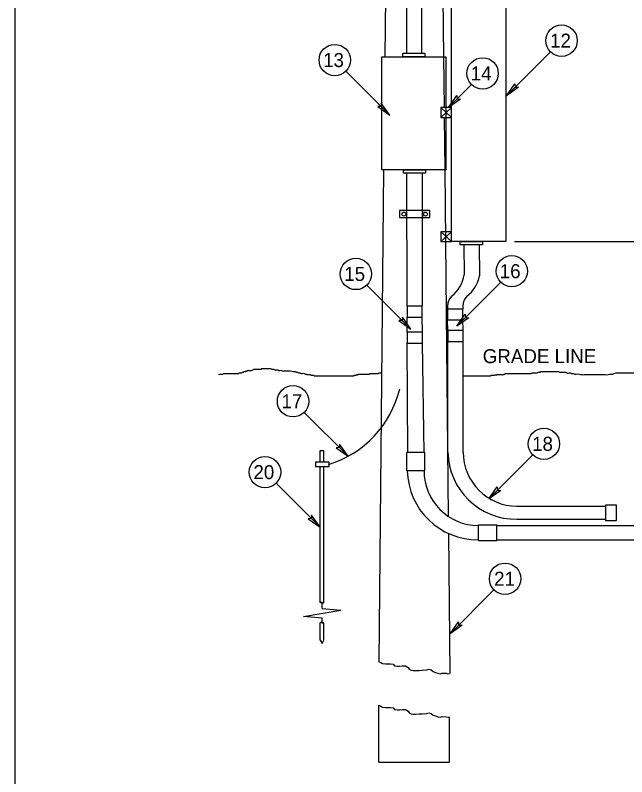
# Model space of a CAD drawing. Extents: x 99968 to 128667, y 90163 to 102182.
# Drawn here: x 110168 to 110691, y 94060 to 94712 of the extents above; entities that cross this region are included whole.
import ezdxf

# ---------------------------------------------------------------- set-up
doc = ezdxf.new("R2010")
doc.units = 0
doc.layers.add('Default', color=7, linetype='Continuous')
doc.layers.add('RD Standard Plans Active', color=7, linetype='Continuous')

msp = doc.modelspace()

# ---------------------------------------------------------------- linework, layer by layer
at = {"layer": 'Default'}
msp.add_lwpolyline([(110167.5, 95671.53), (113367.18, 95671.53), (113367.18, 93471.93), (110167.5, 93471.93)], close=True, dxfattribs=at)
at = {"layer": 'RD Standard Plans Active'}
for p, q in [((110491.23, 95421.85), (110483.77, 94676.46)), ((110532.92, 94793.3), (110534.09, 94676.46)), ((110502.75, 94679.49), (110502.75, 94729)), ((110515.1, 94729), (110515.1, 94679.49)), ((110587.91, 94643.17), (110625.53, 94680.79)), ((110534.09, 94676.46), (110534.53, 94632.99)), ((110488.11, 94626.55), (110450.48, 94664.18)), ((110538.23, 94632.99), (110557.97, 94652.72)), ((110540.99, 94632.99), (110531.82, 94624.64)), ((110531.82, 94632.99), (110540.99, 94624.64)), ((110534.61, 94624.64), (110535.06, 94579.74)), ((110482.8, 94579.74), (110478.58, 94158.63)), ((110502.8, 94462.87), (110502.75, 94576.83)), ((110515.89, 94576.83), (110515.89, 94462.87)), ((110535.06, 94579.74), (110536.28, 94457.23)), ((110502.77, 94538.87), (110502.77, 94544.94)), ((110515.91, 94544.94), (110515.91, 94538.87)), ((110540.99, 94526.73), (110531.82, 94518.39)), ((110531.82, 94526.73), (110540.99, 94518.39)), ((110551.39, 94515.45), (110551.66, 94489.81)), ((110564.48, 94515.45), (110564.73, 94488.92)), ((110594.67, 94518.39), (110733.71, 94518.39)), ((110545.35, 94445.82), (110582.98, 94483.45)), ((110506.14, 94443.45), (110468.52, 94481.07)), ((110536.28, 94457.23), (110538.03, 94283.21)), ((110537.46, 94463.14), (110537.48, 94460.54)), ((110550.52, 94463.14), (110550.54, 94460.54)), ((110502.96, 94440.7), (110502.8, 94453.52)), ((110516.05, 94440.7), (110515.89, 94453.52)), ((110537.77, 94442.11), (110537.46, 94451.19)), ((110550.86, 94442.11), (110550.54, 94451.19)), ((110503.55, 94337.76), (110502.96, 94431.35)), ((110517.51, 94337.74), (110516.05, 94431.35)), ((110537.76, 94338.07), (110537.77, 94432.77)), ((110550.83, 94338.07), (110550.84, 94432.77)), ((110452.39, 94334.48), (110414.77, 94372.11)), ((110428.5, 94339.48), (110431.67, 94339.48)), ((110428.5, 94329.43), (110428.5, 94339.48)), ((110431.67, 94329.43), (110431.67, 94339.48)), ((110518.01, 94337.77), (110502.75, 94337.77)), ((110502.75, 94322.1), (110502.75, 94337.77)), ((110518.01, 94322.1), (110518.01, 94337.77)), ((110572.79, 94298.02), (110610.41, 94335.64)), ((110428.5, 94209.43), (110428.5, 94325.31)), ((110431.67, 94209.38), (110431.67, 94325.55)), ((110518.01, 94322.1), (110502.75, 94322.1)), ((110428.36, 94273.79), (110390.74, 94311.42)), ((110596.91, 94291.7), (110672.68, 94291.7)), ((110563.9, 94262.5), (110563.9, 94275.75)), ((110563.9, 94275.75), (110579.56, 94275.75)), ((110579.56, 94262.5), (110579.56, 94275.75)), ((110579.56, 94275.37), (110741.35, 94275.36)), ((110596.91, 94280.59), (110672.68, 94280.59)), ((110538.18, 94268.49), (110539.38, 94148.48)), ((110563.9, 94262.5), (110579.56, 94262.5)), ((110579.56, 94263.02), (110741.35, 94263.02)), ((110539.6, 94182.54), (110577.23, 94220.17)), ((110430.28, 94204.17), (110430.28, 94209.18)), ((110414.27, 94197.2), (110446.29, 94202.85)), ((110430.28, 94204.17), (110446.29, 94202.85)), ((110430.28, 94195.89), (110414.27, 94197.2)), ((110428.5, 94177.12), (110428.5, 94191.83)), ((110430.28, 94192.08), (110430.28, 94195.89)), ((110431.67, 94177.12), (110431.67, 94191.77)), ((110428.5, 94177.12), (110430.08, 94174.25)), ((110430.08, 94174.25), (110431.67, 94177.12)), ((110478.58, 94072.54), (110478.58, 94121.31)), ((110539.28, 94072.54), (110539.28, 94111.15)), ((110478.58, 94072.54), (110539.28, 94072.54))]:
    msp.add_line(p, q, dxfattribs=at)
for points in [[(110540.99, 94735.22), (110587.43, 94735.22), (110587.43, 94518.39), (110540.99, 94518.39)], [(110499.15, 94679.49), (110518.01, 94679.49), (110518.01, 94676.53), (110499.15, 94676.53)], [(110481.33, 94676.46), (110536.15, 94676.46), (110536.15, 94579.74), (110481.33, 94579.74)], [(110598.18, 94650.46), (110587.91, 94643.17), (110595.2, 94653.44), (110595.31, 94650.57)], [(110548.5, 94640.28), (110538.23, 94632.99), (110545.52, 94643.26), (110545.63, 94640.39)], [(110477.83, 94633.85), (110488.11, 94626.55), (110480.81, 94636.83), (110480.71, 94633.95)], [(110540.99, 94632.99), (110531.82, 94632.99), (110531.82, 94624.64), (110540.99, 94624.64)], [(110499.89, 94579.78), (110518.75, 94579.78), (110518.75, 94576.83), (110499.89, 94576.83)], [(110496.36, 94538.87), (110522.41, 94538.87), (110522.41, 94544.94), (110496.36, 94544.94)], [(110540.99, 94526.73), (110531.82, 94526.73), (110531.82, 94518.39), (110540.99, 94518.39)], [(110548.41, 94518.4), (110567.27, 94518.4), (110567.27, 94515.45), (110548.41, 94515.45)], [(110502.8, 94453.52), (110515.89, 94453.52), (110515.89, 94462.87), (110502.8, 94462.87)], [(110537.46, 94451.19), (110550.54, 94451.19), (110550.54, 94460.54), (110537.46, 94460.54)], [(110495.87, 94450.74), (110506.14, 94443.45), (110498.85, 94453.72), (110498.74, 94450.85)], [(110555.63, 94453.12), (110545.35, 94445.82), (110552.65, 94456.1), (110552.75, 94453.22)], [(110502.96, 94431.35), (110516.05, 94431.35), (110516.05, 94440.7), (110502.96, 94440.7)], [(110537.77, 94432.77), (110550.86, 94432.77), (110550.86, 94442.11), (110537.77, 94442.11)], [(110442.12, 94341.78), (110452.39, 94334.48), (110445.1, 94344.75), (110444.99, 94341.88)], [(110424.57, 94325.61), (110436.06, 94325.61), (110436.06, 94329.43), (110424.57, 94329.43)], [(110583.06, 94305.31), (110572.79, 94298.02), (110580.09, 94308.29), (110580.19, 94305.42)], [(110682.03, 94279.61), (110682.03, 94292.69), (110672.68, 94292.69), (110672.68, 94279.61)], [(110418.09, 94281.09), (110428.36, 94273.79), (110421.07, 94284.07), (110420.96, 94281.19)], [(110549.88, 94189.84), (110539.6, 94182.54), (110546.9, 94192.82), (110547, 94189.94)]]:
    msp.add_lwpolyline(points, close=True, dxfattribs=at)
for points in [[(110478.58, 94158.63), (110480.41, 94158.02), (110481.92, 94157.07), (110484.39, 94156.88), (110486.47, 94156.69), (110488.56, 94156.69), (110490.83, 94156.5), (110491.97, 94155.18), (110494.24, 94154.8), (110496.51, 94154.8), (110498.98, 94155.18), (110501.63, 94154.99), (110503.91, 94153.66), (110504.66, 94152.14), (110506.37, 94151.38), (110508.07, 94151.01), (110510.35, 94151.01), (110513.19, 94151.19), (110515.84, 94151.38), (110519.63, 94151.57), (110521.53, 94152.14), (110523.61, 94151.76), (110525.32, 94150.25), (110527.21, 94149.49), (110529.11, 94148.73), (110531.19, 94148.35), (110532.9, 94148.92), (110536.31, 94148.73), (110538.01, 94148.35), (110539.28, 94148.47)], [(110478.58, 94121.31), (110480.41, 94120.7), (110481.92, 94119.75), (110484.39, 94119.56), (110486.47, 94119.37), (110488.56, 94119.37), (110490.83, 94119.18), (110491.97, 94117.86), (110494.24, 94117.48), (110496.51, 94117.48), (110498.98, 94117.86), (110501.63, 94117.67), (110503.91, 94116.34), (110504.66, 94114.82), (110506.37, 94114.07), (110508.07, 94113.69), (110510.35, 94113.69), (110513.19, 94113.88), (110515.84, 94114.07), (110519.63, 94114.25), (110521.53, 94114.82), (110523.61, 94114.44), (110525.32, 94112.93), (110527.21, 94112.17), (110529.11, 94111.41), (110531.19, 94111.03), (110532.9, 94111.6), (110536.31, 94111.41), (110538.01, 94111.03), (110539.28, 94111.15)]]:
    msp.add_lwpolyline(points, dxfattribs=at)
for centre, radius in [((110635.04, 94690.3), 13.44), ((110440.98, 94673.68), 13.44), ((110567.47, 94662.23), 13.44), ((110500.15, 94541.84), 1.67), ((110518.63, 94541.84), 1.67), ((110459.01, 94490.58), 13.44), ((110592.49, 94492.95), 13.44), ((110405.26, 94381.61), 13.44), ((110619.92, 94345.15), 13.44), ((110381.23, 94320.92), 13.44), ((110586.73, 94229.68), 13.44)]:
    msp.add_circle(centre, radius, dxfattribs=at)
for centre, radius, start, end in [((110523.89, 94493.79), 28.05, 307.37635, 351.84615), ((110537.5, 94493.69), 27.64, 306.59251, 350.06272), ((110549.28, 94463.14), 11.82, 135, 180), ((110562.34, 94463.14), 11.82, 135, 180), ((110409.37, 94413.3), 89.73, 287.0427, 346.40212), ((110596.37, 94339.21), 58.62, 181.11059, 270.5301), ((110597.29, 94338.16), 46.46, 180.11303, 269.53254), ((110563.31, 94323.26), 60.26, 181.09773, 270.60699), ((110564.34, 94322.12), 46.97, 180.01356, 269.43307)]:
    msp.add_arc(centre, radius, start, end, dxfattribs=at)
for centre, major_axis in [((110429.3, 94209.42), (0.792, 0)), ((110430.88, 94191.83), (-0.792, 0))]:
    msp.add_ellipse(centre, major_axis=major_axis, ratio=0.470267, dxfattribs=at)
for centre, major_axis in [((110430.88, 94209.42), (0.792, 0)), ((110429.29, 94191.83), (-0.792, 0))]:
    msp.add_ellipse(centre, major_axis=major_axis, ratio=0.470267, start_param=3.072782, end_param=6.390797, dxfattribs=at)
for points in [[(110341.44, 94404.37), (110343.53, 94404.88), (110344.08, 94404.88), (110344.59, 94404.88), (110345.11, 94404.88), (110345.62, 94405.43), (110346.17, 94405.43), (110346.68, 94405.43), (110347.19, 94405.43), (110347.75, 94405.43), (110348.26, 94405.43), (110349.32, 94405.43), (110349.84, 94405.43), (110350.35, 94405.43), (110351.41, 94405.43), (110352.44, 94405.43), (110353.51, 94405.43), (110354.01, 94405.43), (110354.57, 94405.43), (110355.08, 94405.43), (110355.59, 94405.43), (110356.11, 94405.43), (110356.65, 94405.43), (110358.24, 94405.43), (110358.74, 94405.43), (110359.25, 94405.94), (110359.81, 94405.94), (110360.32, 94405.94), (110361.35, 94405.94), (110361.9, 94406.45), (110362.41, 94406.45), (110362.92, 94406.45), (110363.47, 94407.01), (110363.98, 94407.01), (110364.5, 94407.01), (110365.05, 94407.51), (110366.08, 94407.51), (110366.58, 94408.04), (110367.14, 94408.04), (110368.17, 94408.04), (110369.23, 94408.04), (110369.74, 94408.04), (110370.81, 94408.58), (110371.84, 94409.1), (110372.9, 94409.1), (110373.41, 94409.1), (110373.96, 94409.1), (110376.04, 94409.1), (110377.07, 94409.1), (110378.14, 94409.1), (110378.65, 94409.61), (110379.2, 94409.61), (110380.23, 94409.61), (110380.77, 94409.61), (110381.3, 94409.61), (110382.31, 94409.61), (110382.87, 94409.61), (110383.9, 94409.61), (110384.44, 94409.61), (110384.96, 94409.61), (110386.03, 94409.61), (110387.04, 94409.1), (110387.56, 94409.1), (110388.63, 94409.1), (110389.69, 94408.58), (110390.71, 94408.58), (110391.77, 94408.58), (110392.29, 94408.58), (110392.8, 94408.04), (110393.36, 94408.04), (110394.37, 94408.04), (110395.44, 94408.04), (110396.5, 94407.51), (110398.04, 94407.51), (110398.59, 94407.51), (110399.62, 94407.51), (110401.2, 94407.51), (110401.75, 94407.51), (110402.77, 94407.51), (110405.42, 94407.01), (110406.43, 94407.01), (110406.99, 94407.01), (110408.02, 94406.45), (110409.08, 94406.45), (110410.1, 94405.94), (110410.66, 94405.94), (110411.16, 94405.94), (110412.23, 94405.43), (110413.26, 94405.43), (110414.83, 94405.43), (110415.89, 94404.88)], [(110415.89, 94404.88), (110416.02, 94404.87), (110416.16, 94404.88), (110416.29, 94404.89), (110416.42, 94404.88), (110416.81, 94404.76), (110417.19, 94404.59), (110417.58, 94404.43), (110417.99, 94404.37), (110419.56, 94404.37), (110420.08, 94404.37), (110420.36, 94404.3), (110420.62, 94404.14), (110420.88, 94403.97), (110421.15, 94403.85), (110421.53, 94403.82), (110421.93, 94403.85), (110422.33, 94403.88), (110422.72, 94403.85), (110422.98, 94403.73), (110423.22, 94403.56), (110423.48, 94403.41), (110423.75, 94403.34), (110424.81, 94403.34), (110425.83, 94403.34), (110426.38, 94403.34), (110426.89, 94403.34), (110427.96, 94403.34), (110428.99, 94403.34), (110430.05, 94403.34), (110432.14, 94403.34), (110433.72, 94403.34), (110435.29, 94403.34), (110436.32, 94403.34), (110439.47, 94403.34), (110440.54, 94403.34), (110441.56, 94403.34), (110442.62, 94403.34), (110443.68, 94403.34), (110445.78, 94403.34), (110446.81, 94403.34), (110447.35, 94403.34), (110448.38, 94403.34), (110449.44, 94403.34), (110450.51, 94403.34), (110451.54, 94403.34), (110452.04, 94403.34), (110453.11, 94403.34), (110454.68, 94403.34), (110456.77, 94403.34), (110457.05, 94403.41), (110457.31, 94403.56), (110457.57, 94403.73), (110457.84, 94403.85), (110458.09, 94403.87), (110458.35, 94403.85), (110458.61, 94403.83), (110458.87, 94403.85), (110459.14, 94403.96), (110459.4, 94404.11), (110459.66, 94404.27), (110459.93, 94404.37), (110460.06, 94404.38), (110460.19, 94404.37), (110460.31, 94404.36), (110460.44, 94404.37), (110460.83, 94404.49), (110461.22, 94404.66), (110461.61, 94404.81), (110462.01, 94404.88), (110464.11, 94404.88), (110466.23, 94404.88), (110468.33, 94404.88), (110468.84, 94404.88), (110469.36, 94404.88), (110470.42, 94404.88), (110470.7, 94404.96), (110470.95, 94405.16), (110471.21, 94405.35), (110471.48, 94405.43), (110472.5, 94405.43), (110473.57, 94405.43), (110475.66, 94405.43), (110477.75, 94405.43), (110478.3, 94405.43), (110478.44, 94405.51), (110478.56, 94405.69), (110478.67, 94405.86), (110478.82, 94405.94), (110479.83, 94405.94), (110480.39, 94405.94), (110481.06, 94405.94)], [(110551.15, 94403.23), (110556.93, 94403.34), (110557.96, 94403.34), (110559.53, 94403.34), (110560.6, 94403.34), (110561.63, 94403.34), (110562.69, 94403.34), (110563.2, 94403.34), (110564.26, 94403.34), (110565.29, 94403.34), (110566.86, 94403.34), (110567.42, 94403.34), (110568.45, 94403.34), (110570.02, 94403.34), (110571.59, 94403.34), (110572.11, 94403.34), (110573.69, 94403.34), (110574.09, 94403.41), (110574.48, 94403.58), (110574.86, 94403.75), (110575.26, 94403.85), (110575.53, 94403.86), (110575.79, 94403.85), (110576.06, 94403.84), (110576.32, 94403.85), (110577.24, 94403.98), (110578.15, 94404.15), (110579.07, 94404.3), (110579.99, 94404.37), (110581.02, 94404.37), (110581.57, 94404.37), (110583.15, 94404.37), (110584.18, 94404.37), (110585.24, 94404.37), (110585.76, 94404.56), (110586.01, 94404.73), (110586.26, 94404.88), (110586.52, 94405.04), (110586.77, 94405.22), (110587.32, 94405.43), (110587.84, 94405.43), (110588.91, 94405.43), (110589.97, 94405.43), (110590.48, 94405.43), (110591.51, 94405.43), (110592.57, 94405.43), (110593.64, 94405.43), (110595.72, 94405.43), (110596.24, 94405.43), (110596.75, 94405.43), (110598.32, 94405.43), (110599.38, 94405.43), (110600.45, 94405.43), (110601.98, 94405.43), (110603.05, 94405.43), (110604.63, 94405.43), (110605.7, 94405.43), (110606.71, 94405.43), (110607.78, 94405.43), (110608.81, 94405.43), (110609.21, 94405.51), (110609.59, 94405.69), (110609.98, 94405.86), (110610.38, 94405.94), (110610.94, 94405.94), (110611.96, 94405.94), (110612.47, 94405.94), (110613.03, 94405.94), (110614.05, 94405.94), (110614.32, 94406.02), (110614.58, 94406.2), (110614.83, 94406.37), (110615.11, 94406.45), (110616.17, 94406.45), (110616.69, 94406.45), (110616.84, 94406.54), (110616.95, 94406.73), (110617.05, 94406.92), (110617.2, 94407.01), (110618.27, 94407.01), (110619.84, 94407.01), (110620.36, 94407.01), (110621.93, 94407.01), (110624.03, 94407.01)], [(110624.03, 94407.01), (110625.6, 94407.01), (110626.66, 94407.01), (110628.24, 94407.01), (110628.76, 94407.01), (110630.33, 94407.01), (110632.42, 94407.01), (110633.49, 94406.45), (110634.5, 94406.45), (110636.09, 94406.45), (110638.17, 94406.45), (110638.72, 94406.45), (110639.23, 94405.94), (110642.39, 94405.94), (110643.42, 94405.43), (110644.99, 94405.43), (110646.56, 94404.88), (110647.63, 94404.88), (110650.23, 94404.88), (110652.32, 94404.37), (110654.45, 94404.37), (110655.99, 94404.37), (110658.12, 94404.37), (110660.72, 94404.37), (110663.37, 94404.37), (110666.48, 94404.37), (110668.05, 94404.37), (110670.18, 94404.37), (110672.27, 94404.37), (110674.87, 94404.37), (110677.51, 94404.88), (110678.54, 94404.88), (110680.11, 94405.43), (110681.7, 94405.94), (110682.76, 94405.94), (110684.84, 94405.94), (110689.03, 94405.94), (110690.09, 94405.94), (110691.16, 94405.94), (110692.17, 94405.94), (110693.24, 94405.94), (110694.82, 94405.94), (110696.39, 94405.94), (110697.97, 94405.94), (110699.5, 94405.94), (110701.09, 94405.94), (110702.15, 94406.45), (110703.22, 94406.45), (110704.23, 94406.45), (110705.82, 94407.01), (110708.46, 94407.01), (110711.06, 94407.01), (110713.15, 94407.01), (110714.21, 94407.01), (110714.72, 94407.01), (110716.3, 94407.01), (110716.82, 94407.01), (110717.88, 94407.01), (110718.39, 94407.01), (110719.96, 94406.45), (110723.12, 94405.94), (110724.18, 94405.43), (110724.69, 94405.43), (110725.21, 94405.43), (110726.28, 94405.43), (110727.29, 94405.43), (110727.85, 94404.88), (110728.88, 94404.88), (110732.02, 94404.37), (110733.61, 94403.85), (110734.12, 94403.85), (110735.18, 94403.85), (110736.75, 94403.34), (110737.78, 94403.34), (110738.85, 94403.34), (110739.35, 94403.34), (110739.91, 94403.34), (110740.42, 94403.34), (110740.94, 94403.34), (110742, 94403.34), (110742.51, 94403.34), (110743.02, 94403.34), (110743.58, 94403.34), (110771.17, 94403.34)]]:
    msp.add_spline(points, degree=3, dxfattribs=at)

# ---------------------------------------------------------------- texts
for s, p in [('12', (110625.25, 94684.3)), ('13', (110431.01, 94667.68)), ('14', (110557.32, 94656.23)), ('15', (110449.09, 94484.58)), ('16', (110582.15, 94486.95)), ('GRADE LINE', (110567.59, 94414.21)), ('17', (110395.34, 94375.61)), ('18', (110609.87, 94339.15)), ('20', (110371.34, 94314.92)), ('21', (110577.34, 94223.68))]:
    msp.add_text(s, height=12, dxfattribs=at).set_placement(p)

doc.saveas('drawing.dxf')
